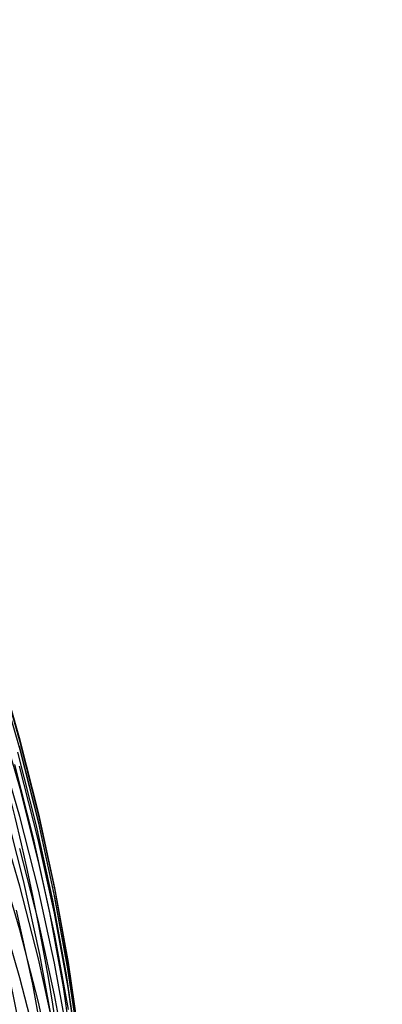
# Model space of a CAD drawing. Extents: x -383 to 1849, y -1185 to -529.
# Tile 409 of 656: x 264.81 to 267.14, y -925.11 to -918.77. Entities that reach past the tile are written whole.
import ezdxf

# ---------------------------------------------------------------- set-up
doc = ezdxf.new("R2010")
doc.units = 0
doc.layers.add('PREDEFINITO', color=7, linetype='CONTINUOUS')

msp = doc.modelspace()

# ---------------------------------------------------------------- linework, layer by layer
at = {"layer": 'PREDEFINITO'}
for p, q in [((264.8140823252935, -923.4072710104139, 577.88383003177), (264.6786107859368, -922.9378435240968, 577.9026875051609)), ((264.8132787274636, -923.4679174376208, 579.6982292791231), (264.6777280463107, -922.9992919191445, 579.7309923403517)), ((264.8145641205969, -923.4200142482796, 576.0475031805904), (264.6790151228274, -922.9499221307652, 576.0551087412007)), ((264.8130674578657, -923.716607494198, 583.3704600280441), (264.6774892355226, -923.2496217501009, 583.422029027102)), ((264.8109524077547, -923.8982003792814, 585.1831378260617), (264.6749175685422, -923.431765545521, 585.2429087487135)), ((264.9338192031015, -923.8804868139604, 577.8645356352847), (264.8140823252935, -923.4072710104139, 577.88383003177)), ((264.9343745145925, -923.893867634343, 576.0395685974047), (264.8145641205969, -923.4200142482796, 576.0475031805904)), ((264.9194867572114, -923.9576588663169, 572.3669610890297), (264.7992368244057, -923.4835401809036, 572.3647433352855)), ((264.9291488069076, -923.9194750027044, 574.2371615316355), (264.8088547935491, -923.44550552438, 574.243119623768)), ((264.9330928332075, -923.9403179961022, 579.6649177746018), (264.8132787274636, -923.4679174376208, 579.6982292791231)), ((264.9000832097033, -924.0370226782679, 570.4859889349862), (264.7798188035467, -923.5631484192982, 570.4746856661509)), ((264.930489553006, -924.045007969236, 581.4685845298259), (264.8102161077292, -923.5733016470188, 581.5123052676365)), ((264.9329080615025, -924.1873407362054, 583.3181926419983), (264.8130674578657, -923.716607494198, 583.3704600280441)), ((264.8114577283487, -924.3465364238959, 588.8296926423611), (264.6754559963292, -923.8827953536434, 588.9082685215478)), ((264.8360211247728, -924.3094165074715, 566.7366026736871), (264.7155971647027, -923.8362580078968, 566.707753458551)), ((265.0375215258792, -924.3570341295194, 577.8448197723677), (264.9338192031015, -923.8804868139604, 577.8645356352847)), ((264.931229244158, -924.368323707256, 585.1226100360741), (264.8109524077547, -923.8982003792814, 585.1831378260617)), ((265.0333844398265, -924.3967333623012, 574.2309452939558), (264.9291488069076, -923.9194750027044, 574.2371615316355)), ((265.036869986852, -924.4160379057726, 579.6310868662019), (264.9330928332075, -923.9403179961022, 579.6649177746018)), ((265.0381458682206, -924.3710224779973, 576.031309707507), (264.9343745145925, -923.893867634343, 576.0395685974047)), ((265.0236755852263, -924.4350694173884, 572.3690563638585), (264.9194867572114, -923.9576588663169, 572.3669610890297)), ((265.0042833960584, -924.5141925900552, 570.4973143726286), (264.9000832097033, -924.0370226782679, 570.4859889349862)), ((265.0347098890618, -924.5200148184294, 581.4242715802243), (264.930489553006, -924.045007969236, 581.4685845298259)), ((264.9311167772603, -924.5725749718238, 586.9371070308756), (264.8107995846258, -924.1036649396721, 587.0066739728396)), ((264.81096334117, -924.6269713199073, 590.6377886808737), (264.6748983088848, -924.1650899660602, 590.7261342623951)), ((265.0367104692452, -924.6613668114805, 583.2652742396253), (264.9329080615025, -924.1873407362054, 583.3181926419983)), ((264.9403878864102, -924.7858658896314, 566.7657514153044), (264.8360211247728, -924.3094165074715, 566.7366026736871)), ((264.9316994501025, -924.8139280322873, 588.7502117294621), (264.8114577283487, -924.3465364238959, 588.8296926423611)), ((265.0354439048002, -924.8416787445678, 585.0613811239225), (264.931229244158, -924.368323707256, 585.1226100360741)), ((265.1248894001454, -924.8364561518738, 577.8246978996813), (265.0375215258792, -924.3570341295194, 577.8448197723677)), ((265.1255777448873, -924.8510189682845, 576.0227312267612), (265.0381458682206, -924.3710224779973, 576.031309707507)), ((265.1115000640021, -924.9153107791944, 572.3710254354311), (265.0236755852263, -924.4350694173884, 572.3690563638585)), ((265.1212578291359, -924.8768203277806, 574.2244742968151), (265.0333844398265, -924.3967333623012, 574.2309452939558)), ((265.1243098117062, -924.8946214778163, 579.5967655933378), (265.036869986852, -924.4160379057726, 579.6310868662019)), ((264.8126770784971, -924.934665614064, 592.4364202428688), (264.677030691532, -924.4751854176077, 592.5341934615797)), ((264.8951515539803, -924.9765496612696, 564.9038977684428), (264.7906388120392, -924.5007539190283, 564.8658196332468)), ((265.0921151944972, -924.9941979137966, 570.5086504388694), (265.0042833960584, -924.5141925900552, 570.4973143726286)), ((265.1225736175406, -924.9978667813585, 581.3794054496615), (265.0347098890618, -924.5200148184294, 581.4242715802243)), ((265.0353692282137, -925.0446984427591, 586.8667763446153), (264.9311167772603, -924.5725749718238, 586.9371070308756)), ((264.931275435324, -925.0924904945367, 590.5484579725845), (264.81096334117, -924.6269713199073, 590.6377886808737)), ((265.1241741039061, -925.1382310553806, 583.211752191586), (265.0367104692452, -924.6613668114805, 583.2652742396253)), ((265.0358777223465, -925.2845147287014, 588.6699000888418), (264.9316994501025, -924.8139280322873, 588.7502117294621)), ((265.0283943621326, -925.2651463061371, 566.7951726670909), (264.9403878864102, -924.7858658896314, 566.7657514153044)), ((265.1956229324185, -925.3182960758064, 577.8041854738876), (265.1248894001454, -924.8364561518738, 577.8246978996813)), ((265.1232922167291, -925.3178087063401, 584.9995068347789), (265.0354439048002, -924.8416787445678, 585.0613811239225)), ((265.1924651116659, -925.3592756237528, 574.2177519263), (265.1212578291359, -924.8768203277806, 574.2244742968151)), ((265.1951119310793, -925.375613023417, 579.5619829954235), (265.1243098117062, -924.8946214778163, 579.5967655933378)), ((265.196369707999, -925.3333972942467, 576.0138378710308), (265.1255777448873, -924.8510189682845, 576.0227312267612)), ((264.9325864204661, -925.3978041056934, 592.3375804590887), (264.8126770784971, -924.934665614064, 592.4364202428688)), ((265.1826569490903, -925.3979218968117, 572.3728645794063), (265.1115000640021, -924.9153107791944, 572.3710254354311)), ((264.9833056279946, -925.4551683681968, 564.9423803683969), (264.8951515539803, -924.9765496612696, 564.9038977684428)), ((265.1632744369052, -925.4765784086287, 570.5199855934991), (265.0921151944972, -924.9941979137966, 570.5086504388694)), ((265.1937772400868, -925.4781084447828, 581.3340251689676), (265.1225736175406, -924.9978667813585, 581.3794054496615)), ((265.1232524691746, -925.5195793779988, 586.7957463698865), (265.0353692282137, -925.0446984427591, 586.8667763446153)), ((265.0355307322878, -925.5611951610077, 590.4582256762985), (264.931275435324, -925.0924904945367, 590.5484579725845))]:
    msp.add_line(p, q, dxfattribs=at)
at = {"layer": 'PREDEFINITO', "extrusion": (0.001264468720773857, 0.0427082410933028, 0.9990867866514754)}
msp.add_arc((-277.5466096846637, 943.1065885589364, 528.9561038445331), 14.99743669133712, 125.195305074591, 297.2997336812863, dxfattribs=at)
at = {"layer": 'PREDEFINITO', "extrusion": (0.01527697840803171, 0.1016941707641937, 0.9946984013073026)}
msp.add_arc((-385.1663769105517, 933.8456781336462, 470.0197536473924), 14.99696096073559, 132.0550495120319, 314.6365593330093, dxfattribs=at)
at = {"layer": 'PREDEFINITO', "extrusion": (-0.01682269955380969, -0.3816109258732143, 0.9241699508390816)}
msp.add_arc((291.1522283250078, -619.3402639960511, 912.2813851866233), 14.96201527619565, 305.7136932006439, 39.0797147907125, dxfattribs=at)

doc.saveas('drawing.dxf')
